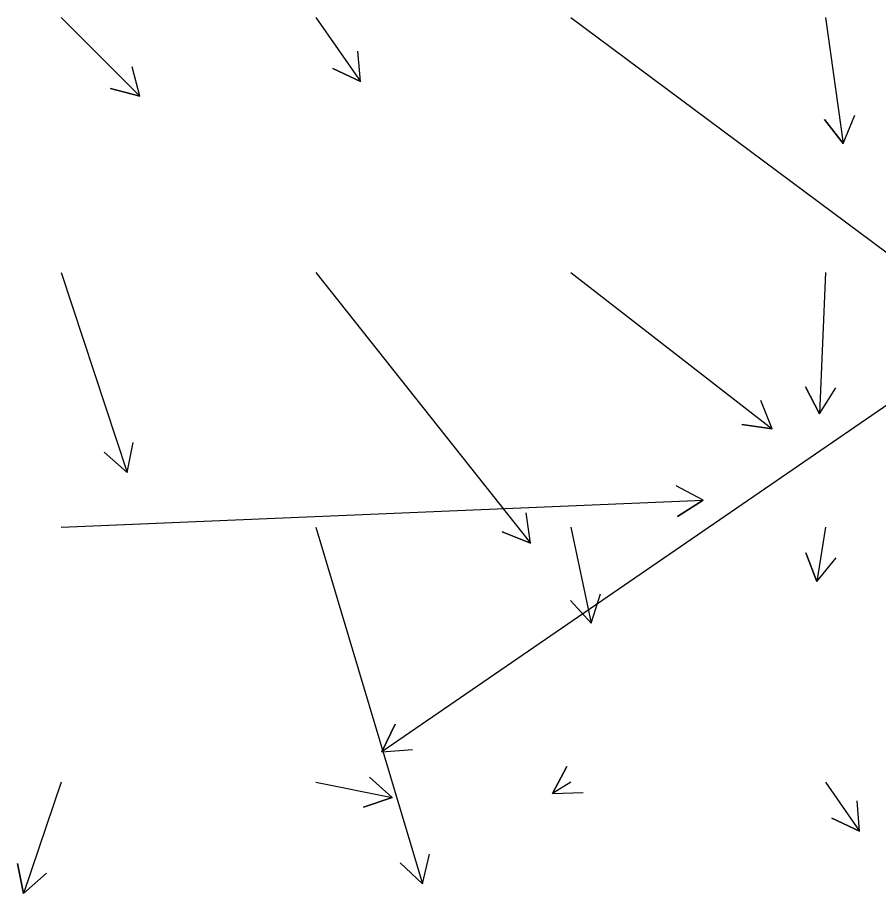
# Model space of a CAD drawing. Extents: x 954385 to 988206, y 1868364 to 1924553.
# Drawn here: x 957348.6 to 957517.5, y 1920047.1 to 1920218.9 of the extents above; entities that cross this region are included whole.
import ezdxf

# ---------------------------------------------------------------- set-up
doc = ezdxf.new("R2010")
doc.units = 0
doc.layers.add('Slopes', color=7, linetype='Continuous')

msp = doc.modelspace()

# ---------------------------------------------------------------- linework, layer by layer
at = {"layer": 'Slopes'}
for points in [[(957357.13, 1920218.93), (957372.6, 1920203.47), (957366.8, 1920205.03), (957372.6, 1920203.47), (957371.04, 1920209.27)], [(957407.13, 1920218.93), (957415.89, 1920206.39), (957410.46, 1920208.93), (957415.89, 1920206.39), (957415.38, 1920212.36)], [(957457.13, 1920218.93), (957546.34, 1920152.63), (957540.38, 1920153.32), (957546.34, 1920152.63), (957543.96, 1920158.14)], [(957507.13, 1920218.93), (957510.63, 1920194.2), (957506.93, 1920198.92), (957510.63, 1920194.2), (957512.87, 1920199.76)], [(957357.13, 1920168.93), (957370.06, 1920129.69), (957365.59, 1920133.69), (957370.06, 1920129.69), (957371.28, 1920135.57)], [(957407.13, 1920168.93), (957449.24, 1920115.81), (957443.67, 1920118.02), (957449.24, 1920115.81), (957448.37, 1920121.75)], [(957557.13, 1920168.93), (957420.08, 1920074.89), (957422.67, 1920080.3), (957420.08, 1920074.89), (957426.06, 1920075.36)], [(957457.13, 1920168.93), (957496.69, 1920138.26), (957490.74, 1920139.07), (957496.69, 1920138.26), (957494.42, 1920143.82)], [(957507.13, 1920168.93), (957505.98, 1920141.19), (957503.2, 1920146.51), (957505.98, 1920141.19), (957509.19, 1920146.26)], [(957357.13, 1920118.93), (957483.16, 1920124.27), (957478.1, 1920121.05), (957483.16, 1920124.27), (957477.84, 1920127.05)], [(957407.13, 1920118.93), (957428.04, 1920048.96), (957423.68, 1920053.08), (957428.04, 1920048.96), (957429.43, 1920054.8)], [(957457.13, 1920118.93), (957461.13, 1920100.14), (957457.12, 1920104.6), (957461.13, 1920100.14), (957462.98, 1920105.85)], [(957507.13, 1920118.93), (957505.44, 1920108.3), (957503.29, 1920113.9), (957505.44, 1920108.3), (957509.22, 1920112.96)], [(957457.13, 1920068.93), (957453.56, 1920066.71), (957456.39, 1920072), (957453.56, 1920066.71), (957459.56, 1920066.91)], [(957407.13, 1920068.93), (957422.12, 1920065.93), (957416.44, 1920064), (957422.12, 1920065.93), (957417.62, 1920069.89)], [(957357.13, 1920068.93), (957349.75, 1920047.1), (957348.57, 1920052.98), (957349.75, 1920047.1), (957354.25, 1920051.06)], [(957507.13, 1920068.93), (957513.81, 1920059.3), (957508.39, 1920061.85), (957513.81, 1920059.3), (957513.32, 1920065.27)]]:
    msp.add_lwpolyline(points, dxfattribs=at)

doc.saveas('drawing.dxf')
